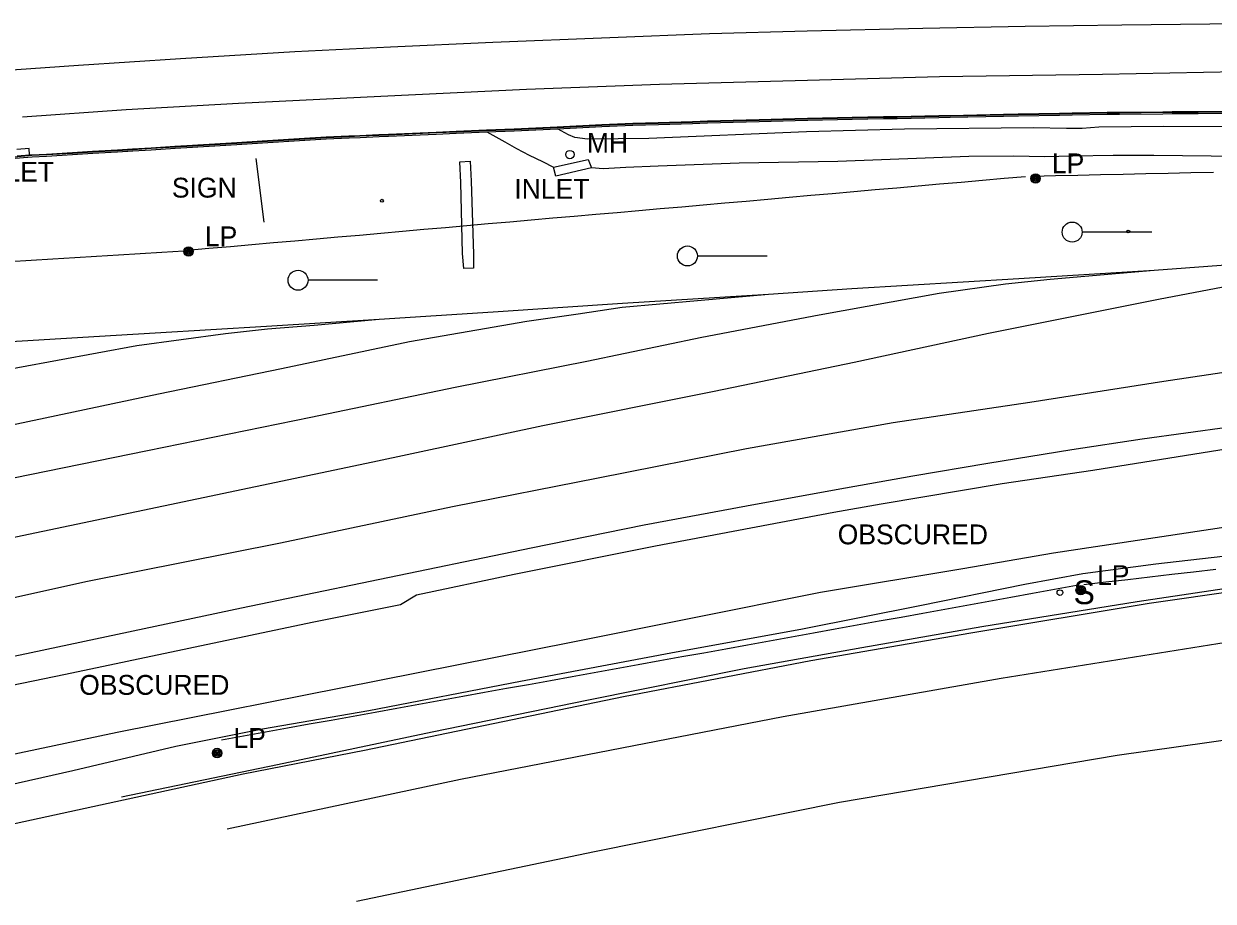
# Model space of a CAD drawing. Extents: x 368532 to 392481, y 10654822 to 10676899.
# Drawn here: x 388178.7 to 388478.7, y 10655465.8 to 10655687 of the extents above; entities that cross this region are included whole.
import ezdxf

# ---------------------------------------------------------------- set-up
doc = ezdxf.new("R2010")
doc.units = 0
for name, color, linetype in [('p_Catenary', 7, 'Continuous'), ('p_drainage conc drain', 7, 'Continuous'), ('p_drainage inlet', 7, 'Continuous'), ('p_drainage water', 7, 'Continuous'), ('p_dtm obscured area', 7, 'Continuous'), ('p_railroad rr control', 7, 'Continuous'), ('p_road - paved curb', 7, 'Continuous'), ('p_road dirt road', 7, 'Continuous'), ('p_road paint stripe', 7, 'Continuous'), ('p_structure fence', 7, 'Continuous'), ('p_structure sign', 7, 'Continuous'), ('p_structure stairs', 7, 'Continuous'), ('p_structure unidentified', 7, 'Continuous'), ('p_utility general pole', 7, 'Continuous'), ('p_utility_manhole', 7, 'Continuous')]:
    doc.layers.add(name, color=color, linetype=linetype)

msp = doc.modelspace()

# ---------------------------------------------------------------- linework, layer by layer
at = {"layer": 'p_Catenary'}
for points in [[(388433.19, 10655648.61), (388438.89, 10655648.73), (388444.58, 10655648.85), (388450.28, 10655648.97), (388455.98, 10655649.09), (388461.68, 10655649.22), (388467.38, 10655649.34), (388473.08, 10655649.46), (388478.78, 10655649.58)], [(388220.01, 10655629.93), (388225.43, 10655630.4), (388230.85, 10655630.88), (388236.27, 10655631.36), (388241.69, 10655631.83), (388247.11, 10655632.31), (388252.53, 10655632.79), (388257.95, 10655633.26), (388263.37, 10655633.74), (388268.79, 10655634.22), (388274.21, 10655634.69), (388279.63, 10655635.17), (388285.05, 10655635.64), (388290.47, 10655636.12), (388295.89, 10655636.6), (388301.31, 10655637.07), (388306.73, 10655637.55), (388312.15, 10655638.03), (388317.57, 10655638.5), (388322.99, 10655638.98), (388328.41, 10655639.45), (388333.83, 10655639.93), (388339.25, 10655640.41), (388344.67, 10655640.88), (388350.09, 10655641.36), (388355.51, 10655641.84), (388360.93, 10655642.31), (388366.35, 10655642.79), (388371.77, 10655643.26), (388377.19, 10655643.74), (388382.61, 10655644.22), (388388.03, 10655644.69), (388393.45, 10655645.17), (388398.87, 10655645.65), (388404.29, 10655646.12), (388409.71, 10655646.6), (388415.13, 10655647.08), (388420.55, 10655647.55), (388425.97, 10655648.03), (388431.39, 10655648.5)], [(388175.11, 10655627.1), (388180.61, 10655627.43), (388186.1, 10655627.76), (388191.6, 10655628.09), (388197.09, 10655628.42), (388202.59, 10655628.75), (388208.08, 10655629.08), (388213.58, 10655629.41), (388219.07, 10655629.74)], [(388446.04, 10655545.65), (388451.59, 10655546.29), (388457.13, 10655546.93), (388462.68, 10655547.57), (388468.23, 10655548.21), (388473.77, 10655548.86), (388479.32, 10655549.5)], [(388228.63, 10655506.49), (388234.16, 10655507.49), (388239.69, 10655508.49), (388245.21, 10655509.49), (388250.74, 10655510.49), (388256.27, 10655511.49), (388261.8, 10655512.49), (388267.32, 10655513.48), (388272.85, 10655514.48), (388278.38, 10655515.48), (388283.91, 10655516.48), (388289.43, 10655517.48), (388294.96, 10655518.48), (388300.49, 10655519.48), (388306.02, 10655520.47), (388311.54, 10655521.47), (388317.07, 10655522.47), (388322.6, 10655523.47), (388328.13, 10655524.47), (388333.65, 10655525.47), (388339.18, 10655526.46), (388344.71, 10655527.46), (388350.24, 10655528.46), (388355.76, 10655529.46), (388361.29, 10655530.46), (388366.82, 10655531.46), (388372.35, 10655532.46), (388377.87, 10655533.45), (388383.4, 10655534.45), (388388.93, 10655535.45), (388394.45, 10655536.45), (388399.98, 10655537.45), (388405.51, 10655538.45), (388411.04, 10655539.45), (388416.56, 10655540.44), (388422.09, 10655541.44), (388427.62, 10655542.44), (388433.15, 10655543.44), (388438.67, 10655544.44), (388444.2, 10655545.44)]]:
    msp.add_lwpolyline(points, dxfattribs=at)
at = {"layer": 'p_drainage conc drain'}
for p, q in [((388508.18, 10655547.4), (388462.57, 10655540.85)), ((388462.57, 10655540.85), (388417.55, 10655533.39)), ((388417.55, 10655533.39), (388377.2, 10655526.41)), ((388377.2, 10655526.41), (388330.02, 10655517.32)), ((388330.02, 10655517.32), (388264.69, 10655503.81)), ((388264.69, 10655503.81), (388234.04, 10655497.81)), ((388234.04, 10655497.81), (388174.9, 10655484.96))]:
    msp.add_line(p, q, dxfattribs=at)
at = {"layer": 'p_drainage inlet'}
for p, q in [((388180.07, 10655655.52), (388176.94, 10655655.25)), ((388180.2, 10655653.94), (388180.07, 10655655.52)), ((388312.34, 10655650.81), (388321.07, 10655652.79)), ((388321.07, 10655652.79), (388321.9, 10655650.67)), ((388312.94, 10655648.54), (388312.34, 10655650.81)), ((388321.9, 10655650.67), (388312.94, 10655648.54))]:
    msp.add_line(p, q, dxfattribs=at)
at = {"layer": 'p_drainage water'}
for p, q in [((388481.94, 10655531.05), (388425.2, 10655521.96)), ((388425.2, 10655521.96), (388370.25, 10655512.29)), ((388370.25, 10655512.29), (388288.9, 10655496.5)), ((388454.45, 10655502.61), (388519.69, 10655511.81)), ((388384.48, 10655490.8), (388454.45, 10655502.61)), ((388288.9, 10655496.5), (388229.99, 10655483.99)), ((388322.64, 10655478.31), (388384.48, 10655490.8)), ((388262.61, 10655465.82), (388322.64, 10655478.31))]:
    msp.add_line(p, q, dxfattribs=at)
at = {"layer": 'p_dtm obscured area'}
for points in [[(388534.34, 10655586.68), (388492.98, 10655581.5), (388448.35, 10655574.42), (388425.45, 10655571), (388394.99, 10655565.86), (388383.06, 10655563.76), (388338.04, 10655555.32), (388302.42, 10655548.17), (388277.81, 10655542.96), (388273.73, 10655540.53), (388251.49, 10655536.05), (388189.27, 10655523), (388139.83, 10655512.81)], [(388139.86, 10655495.2), (388202.28, 10655508.43), (388268.42, 10655521.53), (388317.23, 10655531.2), (388346.94, 10655537.2), (388379.66, 10655543.74), (388415.52, 10655549.68), (388438.39, 10655553.65), (388486.9, 10655560.92), (388534.63, 10655566.28)]]:
    msp.add_lwpolyline(points, dxfattribs=at)
at = {"layer": 'p_railroad rr control'}
for p, q in [((388463.21, 10655634.45), (388445.63, 10655634.45)), ((388366.18, 10655628.43), (388348.6, 10655628.43)), ((388267.98, 10655622.32), (388250.4, 10655622.32))]:
    msp.add_line(p, q, dxfattribs=at)
for points in [[(388533.07, 10655628.94), (388485.24, 10655626.39), (388463.78, 10655624.8), (388429.67, 10655622.65), (388387.55, 10655620.18), (388366.58, 10655618.74), (388329.75, 10655616.46), (388297.09, 10655614.29), (388268.35, 10655612.41), (388239.93, 10655610.68), (388197.86, 10655608.17), (388168.53, 10655606.37), (388128.19, 10655603.77)], [(388528.42, 10655627.79), (388518.58, 10655626.82), (388506.18, 10655625.19), (388491.82, 10655622.58), (388464.94, 10655617.49), (388422.07, 10655608.9), (388388.12, 10655601.63), (388352.84, 10655594.27), (388309.67, 10655585.61), (388266.78, 10655576.49), (388222.41, 10655567.16), (388175.17, 10655557.23), (388137.53, 10655549.25)], [(388463.78, 10655624.8), (388437.57, 10655622.52), (388426.34, 10655621.33), (388409.56, 10655618.96), (388379.35, 10655613.55), (388349.71, 10655607.91), (388320.77, 10655601.87), (388287.55, 10655595.29), (388251.13, 10655587.72), (388209.9, 10655579.37), (388176.14, 10655572.45), (388136.19, 10655564.08)], [(388366.58, 10655618.74), (388348.62, 10655617.16), (388329.64, 10655615.43), (388318.55, 10655613.79), (388305.64, 10655611.9), (388275.97, 10655606.79), (388243.7, 10655600.03), (388212.7, 10655593.65), (388165.42, 10655583.66), (388135.01, 10655577.37)], [(388268.35, 10655612.41), (388251.93, 10655610.95), (388240.2, 10655610.04), (388229.59, 10655608.81), (388207.23, 10655605.79), (388177.27, 10655600.22), (388133.03, 10655591.31)], [(388534.81, 10655605.97), (388501.71, 10655602.09), (388466.26, 10655596.84), (388432.42, 10655591.56), (388397.96, 10655586.37), (388360.97, 10655579.81), (388323.55, 10655572.41), (388286.88, 10655565.18), (388243.47, 10655556.07), (388194.77, 10655546.37), (388161.03, 10655538.93), (388138.79, 10655534.41)], [(388534.81, 10655592.19), (388517.26, 10655590.13), (388497.34, 10655587.53), (388482.77, 10655585.27), (388460.79, 10655582.29), (388443.07, 10655579.63), (388421.87, 10655576.13), (388402.91, 10655572.96), (388383.57, 10655569.53), (388361.02, 10655565.42), (388335.17, 10655560.6), (388306.7, 10655554.84), (388266.06, 10655546.4), (388233.65, 10655539.7), (388177.86, 10655527.87), (388141.15, 10655520.28)]]:
    msp.add_lwpolyline(points, dxfattribs=at)
for centre in [(388443.13, 10655634.47), (388346.1, 10655628.45), (388247.9, 10655622.34)]:
    msp.add_circle(centre, 2.52, dxfattribs=at)
at = {"layer": 'p_road - paved curb'}
for p, q in [((388399.02, 10655663.63), (388409.51, 10655663.85)), ((388409.51, 10655663.85), (388412.39, 10655663.9)), ((388409.51, 10655663.7), (388412.39, 10655663.75)), ((388412.39, 10655663.9), (388425.8, 10655664.17)), ((388412.39, 10655663.75), (388425.8, 10655664.02)), ((388425.8, 10655664.17), (388429.55, 10655664.25)), ((388425.8, 10655664.02), (388429.55, 10655664.1)), ((388425.81, 10655663.67), (388429.56, 10655663.75)), ((388429.55, 10655664.25), (388439.92, 10655664.44)), ((388429.55, 10655664.1), (388439.92, 10655664.29)), ((388429.56, 10655663.75), (388439.93, 10655663.94)), ((388439.92, 10655664.44), (388443.13, 10655664.52)), ((388439.92, 10655664.29), (388443.13, 10655664.37)), ((388439.93, 10655663.94), (388443.14, 10655664.02)), ((388443.13, 10655664.52), (388451.96, 10655664.68)), ((388443.13, 10655664.37), (388451.96, 10655664.53)), ((388443.14, 10655664.02), (388451.97, 10655664.18)), ((388451.96, 10655664.68), (388455.09, 10655664.69)), ((388451.96, 10655664.53), (388455.09, 10655664.54)), ((388451.97, 10655664.18), (388455.09, 10655664.19)), ((388455.09, 10655664.69), (388466.03, 10655664.82)), ((388455.09, 10655664.54), (388466.03, 10655664.67)), ((388455.09, 10655664.19), (388466.03, 10655664.32)), ((388466.03, 10655664.82), (388468.39, 10655664.83)), ((388466.03, 10655664.67), (388468.39, 10655664.68)), ((388466.03, 10655664.32), (388468.39, 10655664.33)), ((388468.39, 10655664.83), (388474.91, 10655664.89)), ((388468.39, 10655664.68), (388474.91, 10655664.74)), ((388468.39, 10655664.33), (388474.92, 10655664.39)), ((388474.91, 10655664.89), (388481.91, 10655664.97)), ((388474.91, 10655664.74), (388481.91, 10655664.82)), ((388474.92, 10655664.39), (388481.92, 10655664.47)), ((388302.42, 10655660.51), (388313.29, 10655661.01)), ((388302.43, 10655660.36), (388313.3, 10655660.86)), ((388313.29, 10655661.01), (388324.53, 10655661.56)), ((388313.3, 10655660.86), (388324.54, 10655661.41)), ((388313.31, 10655660.51), (388324.55, 10655661.06)), ((388324.53, 10655661.56), (388332.34, 10655661.94)), ((388324.54, 10655661.41), (388332.35, 10655661.79)), ((388324.55, 10655661.06), (388332.36, 10655661.44)), ((388332.34, 10655661.94), (388338.76, 10655662.11)), ((388332.35, 10655661.79), (388338.76, 10655661.96)), ((388332.36, 10655661.44), (388338.77, 10655661.61)), ((388338.76, 10655662.11), (388347.36, 10655662.36)), ((388338.76, 10655661.96), (388347.36, 10655662.21)), ((388338.77, 10655661.61), (388347.38, 10655661.86)), ((388347.36, 10655662.36), (388351.18, 10655662.48)), ((388347.36, 10655662.21), (388351.18, 10655662.33)), ((388347.38, 10655661.86), (388351.19, 10655661.98)), ((388351.18, 10655662.48), (388360.91, 10655662.75)), ((388351.18, 10655662.33), (388360.91, 10655662.6)), ((388351.19, 10655661.98), (388360.92, 10655662.25)), ((388360.91, 10655662.75), (388364.21, 10655662.84)), ((388360.91, 10655662.6), (388364.21, 10655662.69)), ((388360.92, 10655662.25), (388364.22, 10655662.34)), ((388364.21, 10655662.84), (388373.22, 10655663.1)), ((388364.21, 10655662.69), (388373.22, 10655662.95)), ((388364.22, 10655662.34), (388373.23, 10655662.6)), ((388373.22, 10655663.1), (388376.42, 10655663.19)), ((388373.22, 10655662.95), (388376.42, 10655663.04)), ((388373.23, 10655662.6), (388376.43, 10655662.69)), ((388376.42, 10655663.19), (388383.94, 10655663.35)), ((388376.42, 10655663.04), (388383.94, 10655663.2)), ((388376.43, 10655662.69), (388383.95, 10655662.85)), ((388383.94, 10655663.35), (388387.66, 10655663.41)), ((388383.94, 10655663.2), (388387.66, 10655663.26)), ((388383.95, 10655662.85), (388387.67, 10655662.91)), ((388387.66, 10655663.41), (388395.56, 10655663.57)), ((388387.66, 10655663.26), (388395.56, 10655663.42)), ((388387.67, 10655662.91), (388395.57, 10655663.07)), ((388395.56, 10655663.57), (388399.02, 10655663.63)), ((388395.56, 10655663.42), (388399.02, 10655663.48)), ((388395.57, 10655663.07), (388399.03, 10655663.13)), ((388399.02, 10655663.48), (388409.51, 10655663.7)), ((388399.03, 10655663.13), (388409.52, 10655663.35)), ((388409.52, 10655663.35), (388412.4, 10655663.4)), ((388412.4, 10655663.4), (388425.81, 10655663.67)), ((388238.88, 10655657.47), (388249.57, 10655658.13)), ((388238.89, 10655657.32), (388249.58, 10655657.98)), ((388249.57, 10655658.13), (388254.97, 10655658.48)), ((388249.58, 10655657.98), (388254.98, 10655658.33)), ((388249.6, 10655657.63), (388255, 10655657.98)), ((388254.97, 10655658.48), (388260.75, 10655658.73)), ((388254.98, 10655658.33), (388260.76, 10655658.58)), ((388255, 10655657.98), (388260.77, 10655658.23)), ((388260.75, 10655658.73), (388263.51, 10655658.85)), ((388260.76, 10655658.58), (388263.52, 10655658.7)), ((388260.77, 10655658.23), (388263.53, 10655658.35)), ((388263.51, 10655658.85), (388268.3, 10655659.06)), ((388263.52, 10655658.7), (388268.31, 10655658.91)), ((388263.53, 10655658.35), (388268.32, 10655658.56)), ((388268.3, 10655659.06), (388270.72, 10655659.16)), ((388268.31, 10655658.91), (388270.73, 10655659.01)), ((388268.32, 10655658.56), (388270.74, 10655658.66)), ((388270.72, 10655659.16), (388282.74, 10655659.69)), ((388270.73, 10655659.01), (388282.75, 10655659.54)), ((388270.74, 10655658.66), (388282.76, 10655659.19)), ((388282.74, 10655659.69), (388287.79, 10655659.89)), ((388282.75, 10655659.54), (388287.8, 10655659.74)), ((388282.76, 10655659.19), (388287.81, 10655659.39)), ((388287.79, 10655659.89), (388295.46, 10655660.21)), ((388287.8, 10655659.74), (388295.47, 10655660.06)), ((388287.81, 10655659.39), (388295.48, 10655659.71)), ((388295.46, 10655660.21), (388302.42, 10655660.51)), ((388295.47, 10655660.06), (388302.43, 10655660.36)), ((388295.48, 10655659.71), (388302.44, 10655660.01)), ((388302.44, 10655660.01), (388313.31, 10655660.51)), ((388191.02, 10655654.55), (388196.09, 10655654.86)), ((388196.09, 10655654.86), (388202.37, 10655655.23)), ((388196.1, 10655654.71), (388202.38, 10655655.08)), ((388202.37, 10655655.23), (388206.19, 10655655.46)), ((388202.38, 10655655.08), (388206.2, 10655655.31)), ((388202.4, 10655654.73), (388206.22, 10655654.96)), ((388206.19, 10655655.46), (388210.84, 10655655.74)), ((388206.2, 10655655.31), (388210.85, 10655655.59)), ((388206.22, 10655654.96), (388210.87, 10655655.24)), ((388210.84, 10655655.74), (388216.86, 10655656.11)), ((388210.85, 10655655.59), (388216.87, 10655655.96)), ((388210.87, 10655655.24), (388216.89, 10655655.61)), ((388216.86, 10655656.11), (388219.84, 10655656.29)), ((388216.87, 10655655.96), (388219.85, 10655656.14)), ((388216.89, 10655655.61), (388219.87, 10655655.79)), ((388219.84, 10655656.29), (388229.68, 10655656.89)), ((388219.85, 10655656.14), (388229.69, 10655656.74)), ((388219.87, 10655655.79), (388229.71, 10655656.39)), ((388229.68, 10655656.89), (388232.46, 10655657.07)), ((388229.69, 10655656.74), (388232.47, 10655656.92)), ((388229.71, 10655656.39), (388232.49, 10655656.57)), ((388232.46, 10655657.07), (388238.88, 10655657.47)), ((388232.47, 10655656.92), (388238.89, 10655657.32)), ((388232.49, 10655656.57), (388238.91, 10655656.97)), ((388238.91, 10655656.97), (388249.6, 10655657.63)), ((388175.45, 10655653.4), (388180.8, 10655653.83)), ((388175.48, 10655653.05), (388180.82, 10655653.48)), ((388177.07, 10655653.69), (388180.2, 10655653.94)), ((388180.2, 10655653.94), (388180.79, 10655653.98)), ((388180.79, 10655653.98), (388184.47, 10655654.15)), ((388180.8, 10655653.83), (388184.48, 10655654)), ((388180.82, 10655653.48), (388184.5, 10655653.65)), ((388184.47, 10655654.15), (388191.02, 10655654.55)), ((388184.48, 10655654), (388191.03, 10655654.4)), ((388184.5, 10655653.65), (388191.05, 10655654.05)), ((388191.03, 10655654.4), (388196.1, 10655654.71)), ((388191.05, 10655654.05), (388196.12, 10655654.36)), ((388196.12, 10655654.36), (388202.4, 10655654.73))]:
    msp.add_line(p, q, dxfattribs=at)
at = {"layer": 'p_road dirt road'}
for p, q in [((388433.41, 10655660.75), (388400.82, 10655660.4)), ((388441.67, 10655660.57), (388433.41, 10655660.75)), ((388449.86, 10655660.9), (388445.61, 10655660.55)), ((388466.14, 10655661.06), (388449.86, 10655660.9)), ((388511.27, 10655660.85), (388466.14, 10655661.06)), ((388295.48, 10655659.71), (388300.03, 10655657.24)), ((388316.12, 10655659.02), (388313.31, 10655660.51)), ((388317.68, 10655658.32), (388316.12, 10655659.02)), ((388320.93, 10655657.88), (388317.68, 10655658.32)), ((388336.36, 10655658.1), (388320.93, 10655657.88)), ((388376.17, 10655659.75), (388336.36, 10655658.1)), ((388400.82, 10655660.4), (388376.17, 10655659.75)), ((388445.61, 10655660.55), (388441.67, 10655660.57)), ((388300.03, 10655657.24), (388302.96, 10655655.55)), ((388302.96, 10655655.55), (388306.18, 10655653.87)), ((388306.18, 10655653.87), (388309.52, 10655652.27)), ((388309.52, 10655652.27), (388312.34, 10655650.81)), ((388359.15, 10655651.84), (388338.72, 10655651.09)), ((388384.03, 10655652.24), (388359.15, 10655651.84)), ((388417.1, 10655653.53), (388384.03, 10655652.24)), ((388428.33, 10655653.59), (388417.1, 10655653.53)), ((388436.24, 10655653.42), (388428.33, 10655653.59)), ((388443.33, 10655653.58), (388436.24, 10655653.42)), ((388453.51, 10655653.8), (388443.33, 10655653.58)), ((388463.76, 10655653.76), (388453.51, 10655653.8)), ((388488.79, 10655653.49), (388463.76, 10655653.76)), ((388324.86, 10655650.39), (388321.9, 10655650.67)), ((388330.54, 10655650.72), (388324.86, 10655650.39)), ((388338.72, 10655651.09), (388330.54, 10655650.72)), ((388484.03, 10655553.02), (388464.24, 10655550.8)), ((388464.24, 10655550.8), (388445.82, 10655548.33)), ((388445.82, 10655548.33), (388431.16, 10655545.66)), ((388431.16, 10655545.66), (388404.75, 10655540.27)), ((388404.75, 10655540.27), (388375.16, 10655534.39)), ((388375.16, 10655534.39), (388341.9, 10655528.37)), ((388341.9, 10655528.37), (388303.99, 10655521.21)), ((388303.99, 10655521.21), (388265.78, 10655513.8)), ((388265.78, 10655513.8), (388238.9, 10655509.14)), ((388238.9, 10655509.14), (388217.1, 10655504.81)), ((388217.1, 10655504.81), (388191.12, 10655498.65)), ((388191.12, 10655498.65), (388167.69, 10655493.42))]:
    msp.add_line(p, q, dxfattribs=at)
at = {"layer": 'p_road paint stripe'}
for p, q in [((388376.3, 10655685.09), (388351.66, 10655684.43)), ((388405.49, 10655685.8), (388376.3, 10655685.09)), ((388431.31, 10655686.29), (388405.49, 10655685.8)), ((388455.67, 10655686.66), (388431.31, 10655686.29)), ((388485.21, 10655686.98), (388455.67, 10655686.66)), ((388297.05, 10655682.27), (388271.25, 10655681.09)), ((388326.57, 10655683.42), (388297.05, 10655682.27)), ((388351.66, 10655684.43), (388326.57, 10655683.42)), ((388247.06, 10655679.93), (388218.25, 10655678.16)), ((388271.25, 10655681.09), (388247.06, 10655679.93)), ((388192.5, 10655676.43), (388168.13, 10655674.74)), ((388218.25, 10655678.16), (388192.5, 10655676.43)), ((388409.7, 10655673.59), (388376.41, 10655672.68)), ((388450.76, 10655674.21), (388409.7, 10655673.59)), ((388484.72, 10655674.88), (388450.76, 10655674.21)), ((388305.55, 10655670.42), (388268.75, 10655668.62)), ((388339.07, 10655671.69), (388305.55, 10655670.42)), ((388376.41, 10655672.68), (388339.07, 10655671.69)), ((388232.89, 10655666.87), (388204.56, 10655665.29)), ((388268.75, 10655668.62), (388232.89, 10655666.87)), ((388204.56, 10655665.29), (388178.4, 10655663.42))]:
    msp.add_line(p, q, dxfattribs=at)
at = {"layer": 'p_structure fence'}
for p, q in [((388496.6, 10655546.8), (388459.55, 10655541.28)), ((388459.55, 10655541.28), (388420.38, 10655535.01)), ((388420.38, 10655535.01), (388390.07, 10655529.66)), ((388390.07, 10655529.66), (388360.44, 10655524.38)), ((388360.44, 10655524.38), (388321.16, 10655516.51)), ((388321.16, 10655516.51), (388281.76, 10655508.4)), ((388281.76, 10655508.4), (388242.73, 10655500.2)), ((388242.73, 10655500.2), (388203.38, 10655492.06))]:
    msp.add_line(p, q, dxfattribs=at)
at = {"layer": 'p_structure sign'}
msp.add_line((388239.34, 10655636.98), (388237.36, 10655653.02), dxfattribs=at)
msp.add_circle((388440.04, 10655543.59), 0.713, dxfattribs=at)
at = {"layer": 'p_structure stairs'}
for p, q in [((388288.71, 10655652.2), (388291.35, 10655652.32)), ((388288.93, 10655647.01), (388288.71, 10655652.2)), ((388291.35, 10655652.32), (388291.56, 10655647.34)), ((388289.38, 10655629.05), (388288.93, 10655647.01)), ((388291.56, 10655647.34), (388292.17, 10655628.89)), ((388289.7, 10655625.31), (388289.38, 10655629.05)), ((388292.17, 10655628.89), (388292.14, 10655625.34)), ((388292.14, 10655625.34), (388289.7, 10655625.31))]:
    msp.add_line(p, q, dxfattribs=at)
at = {"layer": 'p_structure unidentified'}
for centre in [(388269.06, 10655642.36), (388457.29, 10655634.62)]:
    msp.add_circle(centre, 0.375, dxfattribs=at)
at = {"layer": 'p_utility general pole'}
for centre, radius in [((388433.89, 10655648), 1.19), ((388433.89, 10655648), 0.901), ((388433.89, 10655648), 0.608), ((388433.89, 10655648), 0.337), ((388433.89, 10655648), 0.12), ((388220.28, 10655629.6), 1.19), ((388220.28, 10655629.6), 0.901), ((388220.28, 10655629.6), 0.608), ((388220.28, 10655629.6), 0.337), ((388220.28, 10655629.6), 0.12), ((388445.28, 10655544.21), 1.19), ((388445.28, 10655544.21), 0.901), ((388445.28, 10655544.21), 0.608), ((388445.28, 10655544.21), 0.337), ((388445.28, 10655544.21), 0.12), ((388227.49, 10655503.17), 1.19), ((388227.49, 10655503.17), 0.901), ((388227.49, 10655503.17), 0.608), ((388227.49, 10655503.17), 0.337), ((388227.49, 10655503.17), 0.12)]:
    msp.add_circle(centre, radius, dxfattribs=at)
at = {"layer": 'p_utility_manhole'}
msp.add_circle((388316.47, 10655654.02), 1.05, dxfattribs=at)

# ---------------------------------------------------------------- texts
at = {"layer": 'p_drainage inlet'}
for p in [(388165.57, 10655647.18), (388300.59, 10655642.87)]:
    msp.add_text(' INLET', height=5, dxfattribs=at).set_placement(p)
at = {"layer": 'p_dtm obscured area'}
for p in [(388382.14, 10655555.78), (388190.85, 10655517.84)]:
    msp.add_text(' OBSCURED', height=5, dxfattribs=at).set_placement(p)
at = {"layer": 'p_structure sign'}
for s, height, p in [(' SIGN', 5, (388214.22, 10655643.17)), ('S', 6, (388443.5, 10655540.69))]:
    msp.add_text(s, height=height, dxfattribs=at).set_placement(p)
at = {"layer": 'p_utility general pole'}
for p in [(388438.01, 10655649.29), (388224.4, 10655630.89), (388449.4, 10655545.5), (388231.61, 10655504.46)]:
    msp.add_text('LP', height=5, dxfattribs=at).set_placement(p)
at = {"layer": 'p_utility_manhole'}
msp.add_text('MH', height=5, dxfattribs=at).set_placement((388320.74, 10655654.48))

doc.saveas('drawing.dxf')
